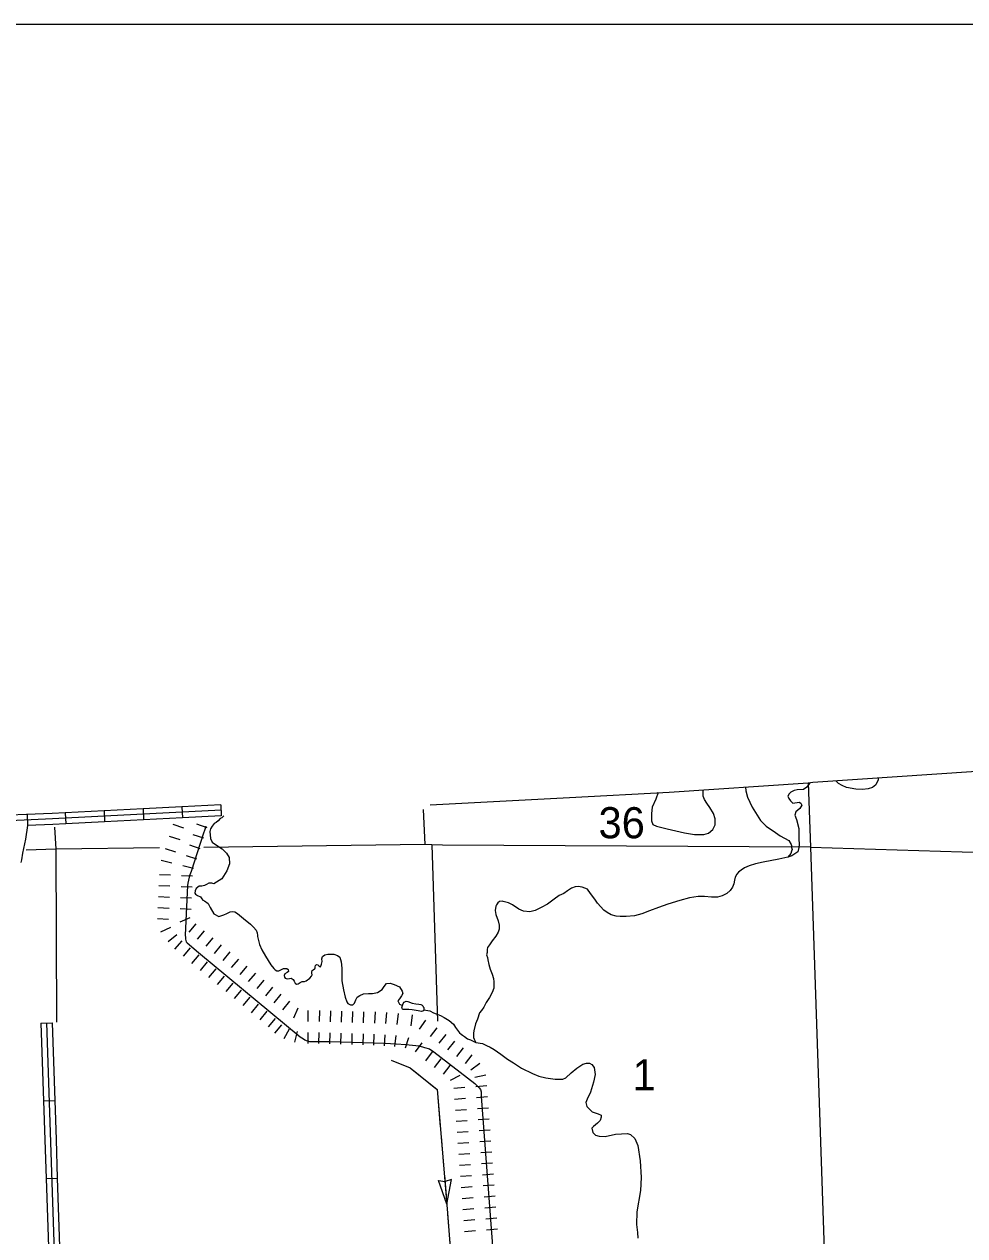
# Model space of a CAD drawing. Extents: x 1164457 to 1439835, y 1590918 to 1773502.
# Drawn here: x 1318450 to 1331207, y 1662145 to 1678582 of the extents above; entities that cross this region are included whole.
import ezdxf

# ---------------------------------------------------------------- set-up
doc = ezdxf.new("R2010")
doc.units = 0
for name, color, linetype in [('Level 1', 7, 'Continuous'), ('Level 29', 7, 'Continuous'), ('Level 32', 7, 'Continuous'), ('Level 35', 7, 'Continuous'), ('Level 4', 7, 'Continuous'), ('Level 43', 7, 'Continuous'), ('Level 45', 7, 'Continuous'), ('Level 5', 7, 'Continuous'), ('R_Draft', 7, 'Continuous')]:
    doc.layers.add(name, color=color, linetype=linetype)

msp = doc.modelspace()

# ---------------------------------------------------------------- linework, layer by layer
at = {"layer": 'Level 1'}
for points in [[(1329085, 1668288), (1329147, 1668297), (1331906, 1668485), (1332388, 1668495), (1332961, 1668512), (1333677, 1668537), (1334311, 1668558), (1337134, 1668654), (1337703, 1668673), (1338344, 1668688), (1339465, 1668720), (1342240, 1668803), (1343049, 1668836), (1343508, 1668856)], [(1323956, 1667990), (1325845, 1668090), (1327197, 1668165), (1329085, 1668288)]]:
    msp.add_lwpolyline(points, dxfattribs=at)
at = {"layer": 'Level 29'}
for p, q in [((1320467, 1667728), (1320610, 1667681)), ((1320785, 1667733), (1320928, 1667686)), ((1320417, 1667568), (1320560, 1667522)), ((1320739, 1667590), (1320881, 1667543)), ((1320360, 1667399), (1320503, 1667352)), ((1320692, 1667448), (1320834, 1667401)), ((1320692, 1667448), (1320834, 1667401)), ((1320309, 1667239), (1320454, 1667204)), ((1320645, 1667305), (1320788, 1667258)), ((1320284, 1667048), (1320434, 1667041)), ((1320284, 1667048), (1320434, 1667041)), ((1320584, 1667034), (1320734, 1667028)), ((1320584, 1667034), (1320734, 1667028)), ((1320600, 1667168), (1320746, 1667133)), ((1320277, 1666898), (1320427, 1666891)), ((1320577, 1666885), (1320727, 1666878)), ((1320271, 1666748), (1320421, 1666741)), ((1320571, 1666735), (1320720, 1666728)), ((1320264, 1666598), (1320414, 1666591)), ((1320264, 1666598), (1320414, 1666591)), ((1320564, 1666585), (1320714, 1666578)), ((1320564, 1666585), (1320714, 1666578)), ((1320258, 1666448), (1320407, 1666442)), ((1320563, 1666403), (1320701, 1666463)), ((1320686, 1666263), (1320782, 1666378)), ((1320686, 1666263), (1320782, 1666378)), ((1320305, 1666267), (1320440, 1666332)), ((1320402, 1666138), (1320519, 1666231)), ((1320801, 1666168), (1320897, 1666283)), ((1320493, 1666033), (1320590, 1666148)), ((1320493, 1666033), (1320590, 1666148)), ((1320610, 1665937), (1320705, 1666052)), ((1320917, 1666072), (1321012, 1666188)), ((1321032, 1665976), (1321128, 1666092)), ((1321032, 1665976), (1321128, 1666092)), ((1320725, 1665841), (1320821, 1665957)), ((1321147, 1665881), (1321243, 1665996)), ((1321263, 1665785), (1321359, 1665900)), ((1320841, 1665745), (1320936, 1665861)), ((1320841, 1665745), (1320936, 1665861)), ((1320956, 1665650), (1321052, 1665765)), ((1321378, 1665689), (1321474, 1665805)), ((1321378, 1665689), (1321474, 1665805)), ((1321071, 1665554), (1321167, 1665669)), ((1321187, 1665458), (1321283, 1665574)), ((1321187, 1665458), (1321283, 1665574)), ((1321494, 1665593), (1321590, 1665709)), ((1321609, 1665498), (1321705, 1665613)), ((1321302, 1665362), (1321398, 1665478)), ((1321725, 1665402), (1321821, 1665517)), ((1321725, 1665402), (1321821, 1665517)), ((1321840, 1665306), (1321936, 1665422)), ((1321418, 1665267), (1321514, 1665382)), ((1321533, 1665171), (1321629, 1665286)), ((1321533, 1665171), (1321629, 1665286)), ((1321956, 1665210), (1322052, 1665326)), ((1322105, 1665102), (1322164, 1665239)), ((1321649, 1665075), (1321745, 1665191)), ((1321764, 1664979), (1321860, 1665095)), ((1322302, 1665053), (1322303, 1665203)), ((1322454, 1665052), (1322459, 1665202)), ((1322454, 1665052), (1322459, 1665202)), ((1322604, 1665048), (1322609, 1665198)), ((1322754, 1665044), (1322759, 1665194)), ((1322904, 1665040), (1322908, 1665190)), ((1322904, 1665040), (1322908, 1665190)), ((1323054, 1665035), (1323058, 1665185)), ((1323206, 1665031), (1323214, 1665181)), ((1323357, 1665023), (1323368, 1665172)), ((1323357, 1665023), (1323368, 1665172)), ((1323509, 1665010), (1323525, 1665160)), ((1323699, 1664995), (1323715, 1665144)), ((1323811, 1664947), (1323899, 1665069)), ((1321849, 1664894), (1321945, 1665009)), ((1321977, 1664822), (1322048, 1664954)), ((1322121, 1664770), (1322158, 1664915)), ((1322302, 1664753), (1322302, 1664903)), ((1322446, 1664752), (1322450, 1664902)), ((1322446, 1664752), (1322450, 1664902)), ((1322596, 1664748), (1322600, 1664898)), ((1323961, 1664849), (1324052, 1664968)), ((1322746, 1664744), (1322750, 1664894)), ((1322896, 1664740), (1322900, 1664890)), ((1322896, 1664740), (1322900, 1664890)), ((1323046, 1664735), (1323050, 1664885)), ((1323190, 1664731), (1323198, 1664881)), ((1323335, 1664723), (1323346, 1664873)), ((1323335, 1664723), (1323346, 1664873)), ((1323477, 1664712), (1323493, 1664861)), ((1323623, 1664694), (1323669, 1664837)), ((1323757, 1664642), (1323849, 1664761)), ((1324080, 1664758), (1324171, 1664876)), ((1324198, 1664666), (1324290, 1664785)), ((1324198, 1664666), (1324290, 1664785)), ((1323897, 1664520), (1323988, 1664639)), ((1324317, 1664575), (1324409, 1664694)), ((1324436, 1664483), (1324528, 1664602)), ((1324016, 1664428), (1324107, 1664547)), ((1324016, 1664428), (1324107, 1664547)), ((1324135, 1664337), (1324226, 1664456)), ((1324510, 1664396), (1324628, 1664489)), ((1324231, 1664255), (1324364, 1664326)), ((1324563, 1664299), (1324710, 1664330)), ((1324276, 1664148), (1324426, 1664160)), ((1324575, 1664171), (1324725, 1664182)), ((1324287, 1663999), (1324437, 1664010)), ((1324586, 1664021), (1324736, 1664033)), ((1324298, 1663849), (1324448, 1663860)), ((1324298, 1663849), (1324448, 1663860)), ((1324598, 1663872), (1324747, 1663883)), ((1324598, 1663872), (1324747, 1663883)), ((1324310, 1663700), (1324459, 1663711)), ((1324609, 1663722), (1324758, 1663733)), ((1324620, 1663573), (1324770, 1663584)), ((1324321, 1663550), (1324471, 1663561)), ((1324631, 1663423), (1324781, 1663434)), ((1324631, 1663423), (1324781, 1663434)), ((1324332, 1663400), (1324482, 1663412)), ((1324332, 1663400), (1324482, 1663412)), ((1324344, 1663251), (1324493, 1663262)), ((1324643, 1663273), (1324792, 1663285)), ((1324355, 1663101), (1324504, 1663113)), ((1324654, 1663124), (1324803, 1663135)), ((1324366, 1662952), (1324516, 1662963)), ((1324366, 1662952), (1324516, 1662963)), ((1324665, 1662974), (1324815, 1662986)), ((1324665, 1662974), (1324815, 1662986)), ((1324377, 1662802), (1324527, 1662813)), ((1324676, 1662825), (1324826, 1662836)), ((1324389, 1662653), (1324538, 1662664)), ((1324688, 1662675), (1324837, 1662686)), ((1324400, 1662503), (1324549, 1662514)), ((1324400, 1662503), (1324549, 1662514)), ((1324699, 1662526), (1324849, 1662537)), ((1324699, 1662526), (1324849, 1662537)), ((1324411, 1662353), (1324561, 1662365)), ((1324710, 1662376), (1324860, 1662387)), ((1324422, 1662204), (1324572, 1662215)), ((1324721, 1662226), (1324871, 1662238))]:
    msp.add_line(p, q, dxfattribs=at)
for points in [[(1320912, 1667701), (1320912, 1667700), (1320909, 1667685), (1320895, 1667644), (1320883, 1667606), (1320713, 1667088), (1320695, 1667040), (1320685, 1667009), (1320676, 1666970), (1320668, 1666930), (1320665, 1666896), (1320635, 1666224), (1320636, 1666191), (1320638, 1666169), (1320641, 1666150), (1320645, 1666135), (1320659, 1666119), (1320816, 1665987), (1322193, 1664845), (1322237, 1664816), (1322256, 1664804), (1322276, 1664796), (1322298, 1664789), (1322321, 1664783), (1322342, 1664780), (1322590, 1664780)], [(1322590, 1664780), (1323342, 1664759), (1323493, 1664751), (1323625, 1664741), (1323806, 1664722), (1323879, 1664701), (1323946, 1664683), (1324005, 1664641), (1324564, 1664210), (1324622, 1664154), (1324641, 1664128), (1324647, 1664099), (1324646, 1664060), (1324649, 1664034), (1324878, 1660991)]]:
    msp.add_lwpolyline(points, dxfattribs=at)
at = {"layer": 'Level 32'}
for p, q in [((1318488, 1667861), (1318494, 1667711)), ((1319006, 1667885), (1319014, 1667735)), ((1319533, 1667912), (1319541, 1667762)), ((1320061, 1667939), (1320068, 1667789)), ((1320588, 1667965), (1320596, 1667816)), ((1321115, 1667992), (1321123, 1667843))]:
    msp.add_line(p, q, dxfattribs=at)
for points in [[(1321119, 1667917), (1318832, 1667801), (1318254, 1667775), (1315826, 1667665), (1313323, 1667544), (1312931, 1667528), (1312880, 1667526), (1310607, 1667432), (1308095, 1667312), (1306907, 1667268), (1305501, 1667210), (1305435, 1667209), (1305218, 1667203), (1302807, 1667104), (1300037, 1666964), (1300001, 1666961)], [(1318479, 1667860), (1318251, 1667850), (1317952, 1667837)], [(1319006, 1667885), (1318829, 1667876), (1318479, 1667860)], [(1319533, 1667912), (1319006, 1667885)], [(1320061, 1667939), (1319533, 1667912)], [(1320588, 1667965), (1320061, 1667939)], [(1321115, 1667992), (1320588, 1667965)], [(1318494, 1667711), (1318466, 1667527), (1318427, 1667335), (1318411, 1667247), (1318402, 1667207)], [(1319014, 1667735), (1318836, 1667726), (1318494, 1667711)], [(1319541, 1667762), (1319014, 1667735)], [(1320068, 1667789), (1319541, 1667762)], [(1320596, 1667816), (1320068, 1667789)], [(1321123, 1667843), (1320596, 1667816)]]:
    msp.add_lwpolyline(points, dxfattribs=at)
at = {"layer": 'Level 35'}
for points in [[(1330031, 1668357), (1330031, 1668330), (1330003, 1668264), (1329958, 1668229), (1329897, 1668209), (1329820, 1668201), (1329731, 1668204), (1329604, 1668229), (1329544, 1668253), (1329493, 1668283), (1329458, 1668318)], [(1329105, 1668290), (1329064, 1668231), (1329021, 1668200), (1328933, 1668195), (1328894, 1668187), (1328848, 1668164), (1328825, 1668139), (1328809, 1668108), (1328821, 1668077), (1328843, 1668047), (1328876, 1668014), (1328962, 1668027), (1328983, 1668012), (1328997, 1667988), (1328971, 1667943), (1328918, 1667898), (1328904, 1667850), (1328927, 1667794), (1328956, 1667672), (1328956, 1667529), (1328961, 1667452), (1328956, 1667412), (1328941, 1667355), (1328917, 1667334), (1328864, 1667298), (1328807, 1667281), (1328684, 1667254), (1328473, 1667214), (1328367, 1667193), (1328281, 1667165), (1328222, 1667135), (1328173, 1667104), (1328138, 1667078), (1328115, 1667049), (1328094, 1667011), (1328082, 1666970), (1328076, 1666922), (1328059, 1666873), (1328024, 1666828), (1327980, 1666788), (1327917, 1666758), (1327853, 1666740), (1327773, 1666739), (1327679, 1666746), (1327590, 1666748), (1327476, 1666730), (1327342, 1666693), (1327182, 1666643), (1327055, 1666598), (1326932, 1666553), (1326829, 1666511), (1326729, 1666485), (1326614, 1666476), (1326534, 1666475), (1326477, 1666479), (1326412, 1666500), (1326357, 1666531), (1326313, 1666562), (1326228, 1666659), (1326191, 1666711), (1326131, 1666787), (1326089, 1666849), (1326019, 1666876), (1325965, 1666883), (1325921, 1666878), (1325874, 1666860), (1325821, 1666825), (1325768, 1666788), (1325706, 1666760), (1325638, 1666712), (1325549, 1666644), (1325462, 1666597)], [(1327051, 1668157), (1327016, 1668070), (1326969, 1667960), (1326957, 1667872), (1326957, 1667822), (1326957, 1667776), (1326976, 1667725), (1327026, 1667704), (1327173, 1667666), (1327407, 1667610), (1327542, 1667591), (1327670, 1667588), (1327732, 1667607), (1327792, 1667657), (1327823, 1667722), (1327823, 1667801), (1327798, 1667876), (1327748, 1667954), (1327711, 1668013), (1327676, 1668063), (1327661, 1668107), (1327658, 1668195)], [(1328235, 1668233), (1328239, 1668181), (1328262, 1668096), (1328323, 1667961), (1328435, 1667780), (1328513, 1667703), (1328639, 1667617), (1328702, 1667569), (1328821, 1667507), (1328852, 1667454), (1328856, 1667439), (1328859, 1667415), (1328865, 1667384), (1328859, 1667362), (1328848, 1667333), (1328807, 1667281)], [(1321156, 1667844), (1321131, 1667815), (1321107, 1667805), (1321079, 1667773), (1321052, 1667754), (1321026, 1667738), (1321000, 1667702), (1320977, 1667667), (1320968, 1667632), (1320978, 1667535), (1321001, 1667487), (1321045, 1667454), (1321135, 1667393), (1321192, 1667338), (1321230, 1667276), (1321236, 1667189), (1321198, 1667094), (1321129, 1666989), (1321024, 1666919)], [(1321024, 1666919), (1320993, 1666930), (1320954, 1666929), (1320922, 1666910), (1320894, 1666895), (1320859, 1666888), (1320825, 1666886), (1320784, 1666858), (1320769, 1666825), (1320766, 1666795), (1320775, 1666778), (1320801, 1666760), (1320840, 1666742), (1320858, 1666715), (1320871, 1666698), (1320893, 1666687), (1320946, 1666654), (1320971, 1666599), (1321020, 1666514), (1321090, 1666477)], [(1321090, 1666477), (1321157, 1666497), (1321200, 1666519), (1321242, 1666540), (1321276, 1666545), (1321308, 1666540), (1321343, 1666518), (1321424, 1666451)], [(1325462, 1666597), (1325380, 1666557), (1325308, 1666541), (1325223, 1666549), (1325161, 1666576), (1325073, 1666633), (1325018, 1666663), (1324946, 1666682), (1324937, 1666683), (1324895, 1666678), (1324874, 1666661), (1324855, 1666637), (1324847, 1666617), (1324838, 1666558), (1324845, 1666505), (1324879, 1666420), (1324893, 1666360), (1324893, 1666306), (1324877, 1666264), (1324847, 1666210), (1324799, 1666147), (1324761, 1666094), (1324736, 1666058), (1324728, 1666030), (1324728, 1665990), (1324720, 1665957), (1324736, 1665920), (1324738, 1665887), (1324750, 1665825), (1324772, 1665763), (1324797, 1665693), (1324816, 1665637), (1324821, 1665589), (1324820, 1665538), (1324818, 1665506), (1324796, 1665444), (1324759, 1665376), (1324718, 1665311), (1324683, 1665245), (1324654, 1665203), (1324625, 1665169), (1324596, 1665082), (1324573, 1665019), (1324550, 1664926), (1324544, 1664895), (1324542, 1664835), (1324551, 1664811), (1324575, 1664769), (1324664, 1664754), (1324720, 1664728), (1324769, 1664703), (1324824, 1664671), (1324916, 1664609), (1325005, 1664539), (1325086, 1664492), (1325169, 1664436), (1325196, 1664421), (1325345, 1664345), (1325432, 1664311), (1325526, 1664286), (1325652, 1664268), (1325756, 1664268), (1325796, 1664290), (1325868, 1664354), (1325945, 1664417), (1326028, 1664474), (1326076, 1664488), (1326119, 1664487), (1326150, 1664468), (1326179, 1664428), (1326193, 1664334), (1326173, 1664227), (1326132, 1664092), (1326087, 1663999), (1326069, 1663952), (1326080, 1663900), (1326155, 1663828), (1326236, 1663798), (1326274, 1663783), (1326277, 1663756), (1326261, 1663710), (1326228, 1663675), (1326171, 1663626), (1326149, 1663603), (1326164, 1663548), (1326200, 1663508), (1326250, 1663496), (1326330, 1663494), (1326468, 1663523), (1326632, 1663533), (1326674, 1663521), (1326731, 1663463), (1326775, 1663368), (1326806, 1663163), (1326818, 1662935), (1326810, 1662761), (1326760, 1662471), (1326753, 1662298), (1326770, 1662191), (1326771, 1662112)], [(1321424, 1666451), (1321518, 1666374), (1321561, 1666330), (1321594, 1666290), (1321608, 1666257), (1321613, 1666219), (1321613, 1666205)], [(1321613, 1666205), (1321642, 1666097), (1321675, 1666026), (1321722, 1665938), (1321757, 1665881), (1321795, 1665820), (1321835, 1665769), (1321855, 1665752), (1321877, 1665741), (1321905, 1665740), (1321932, 1665751), (1321969, 1665770), (1322010, 1665770), (1322032, 1665757), (1322033, 1665729), (1322016, 1665715), (1321987, 1665699), (1321975, 1665675), (1321979, 1665654), (1321989, 1665639), (1322018, 1665632), (1322048, 1665636), (1322070, 1665638), (1322100, 1665622), (1322111, 1665599), (1322123, 1665573), (1322142, 1665559), (1322164, 1665562), (1322192, 1665581), (1322220, 1665595), (1322250, 1665597), (1322275, 1665605), (1322326, 1665641), (1322346, 1665666), (1322355, 1665685), (1322350, 1665706), (1322350, 1665725), (1322355, 1665744), (1322368, 1665754), (1322389, 1665765), (1322395, 1665772), (1322398, 1665796), (1322402, 1665814), (1322416, 1665824), (1322434, 1665823), (1322448, 1665806), (1322458, 1665799), (1322467, 1665796)], [(1322467, 1665796), (1322479, 1665817), (1322484, 1665832), (1322489, 1665865), (1322488, 1665902), (1322498, 1665935), (1322528, 1665955), (1322566, 1665964), (1322651, 1665967), (1322700, 1665949), (1322731, 1665925), (1322749, 1665863), (1322760, 1665774), (1322759, 1665604), (1322781, 1665480), (1322802, 1665384), (1322826, 1665321), (1322840, 1665295), (1322876, 1665277), (1322905, 1665279), (1322928, 1665299), (1322948, 1665347), (1322968, 1665380), (1323004, 1665406), (1323051, 1665427), (1323121, 1665433), (1323174, 1665432), (1323241, 1665446), (1323305, 1665485), (1323334, 1665527), (1323366, 1665569), (1323414, 1665572), (1323470, 1665556), (1323540, 1665521), (1323576, 1665464), (1323584, 1665434), (1323569, 1665401), (1323542, 1665360), (1323517, 1665332), (1323541, 1665289), (1323580, 1665267)], [(1323580, 1665267), (1323589, 1665295), (1323605, 1665314), (1323630, 1665328), (1323652, 1665323), (1323714, 1665299), (1323760, 1665291), (1323801, 1665287), (1323831, 1665282), (1323849, 1665274), (1323858, 1665265), (1323863, 1665252), (1323869, 1665242), (1323871, 1665233), (1323870, 1665211), (1323864, 1665196), (1323840, 1665187), (1323793, 1665199), (1323714, 1665212), (1323668, 1665213), (1323644, 1665213), (1323619, 1665215), (1323602, 1665214), (1323591, 1665214), (1323583, 1665219), (1323576, 1665230), (1323573, 1665236), (1323580, 1665267)], [(1323870, 1665211), (1323951, 1665196), (1324002, 1665171), (1324096, 1665133), (1324145, 1665107), (1324212, 1665067), (1324274, 1665017), (1324301, 1664970), (1324353, 1664898)], [(1324353, 1664898), (1324378, 1664879), (1324393, 1664868), (1324420, 1664848), (1324464, 1664815), (1324505, 1664802), (1324575, 1664769)]]:
    msp.add_lwpolyline(points, dxfattribs=at)
at = {"layer": 'Level 4'}
for points in [[(1329085, 1668288), (1329116, 1667416)], [(1320287, 1667406), (1318879, 1667388), (1318477, 1667378)], [(1329116, 1667416), (1324122, 1667446), (1323977, 1667451), (1323886, 1667454), (1320888, 1667414)], [(1329116, 1667416), (1329303, 1661818)], [(1329116, 1667416), (1332054, 1667325)]]:
    msp.add_lwpolyline(points, dxfattribs=at)
at = {"layer": 'Level 43'}
for p, q in [((1324182, 1662573), (1324068, 1662897)), ((1324068, 1662897), (1324158, 1662880)), ((1324246, 1662910), (1324159, 1662880)), ((1324182, 1662573), (1324246, 1662910))]:
    msp.add_line(p, q, dxfattribs=at)
for points in [[(1323426, 1664526), (1323684, 1664424), (1324051, 1664129), (1324187, 1662511), (1324241, 1661807)], [(1323426, 1664526), (1323610, 1664453)], [(1323725, 1664391), (1324033, 1664143)], [(1324060, 1664020), (1324093, 1663625)], [(1324105, 1663494), (1324138, 1663099)], [(1324149, 1662968), (1324182, 1662573)], [(1324193, 1662441), (1324223, 1662047)]]:
    msp.add_lwpolyline(points, dxfattribs=at)
at = {"layer": 'Level 45'}
for p, q in [((1318677, 1665031), (1318827, 1665036)), ((1318713, 1663976), (1318863, 1663981)), ((1318749, 1662921), (1318898, 1662926))]:
    msp.add_line(p, q, dxfattribs=at)
for points in [[(1318677, 1665031), (1318695, 1664504)], [(1318752, 1665034), (1318876, 1661383), (1318877, 1661354), (1318885, 1661302), (1318888, 1661264), (1318884, 1661122), (1319013, 1655865), (1319072, 1653218), (1319114, 1651358), (1319127, 1650560), (1319264, 1645351)], [(1318827, 1665036), (1318845, 1664509)], [(1318695, 1664504), (1318713, 1663976)], [(1318845, 1664509), (1318863, 1663981)], [(1318713, 1663976), (1318731, 1663448)], [(1318863, 1663981), (1318881, 1663453)], [(1318731, 1663448), (1318749, 1662921)], [(1318881, 1663453), (1318898, 1662926)], [(1318898, 1662926), (1318916, 1662398)], [(1318749, 1662921), (1318766, 1662393)], [(1318766, 1662393), (1318784, 1661865)], [(1318916, 1662398), (1318934, 1661870)]]:
    msp.add_lwpolyline(points, dxfattribs=at)
at = {"layer": 'Level 5'}
for points in [[(1323862, 1667928), (1323886, 1667454)], [(1318862, 1667688), (1318879, 1667388)], [(1318879, 1667388), (1318886, 1665043)], [(1323977, 1667451), (1324055, 1665058)]]:
    msp.add_lwpolyline(points, dxfattribs=at)
at = {"layer": 'R_Draft'}
msp.add_lwpolyline([(1246398, 1678582), (1349820, 1678582), (1349820, 1614471), (1246398, 1614471)], close=True, dxfattribs=at)

# ---------------------------------------------------------------- texts
at = {"layer": 'Level 5'}
for s, p in [('36', (1326240, 1667538)), ('1', (1326702, 1664118))]:
    msp.add_text(s, height=422, dxfattribs=at).set_placement(p)

doc.saveas('drawing.dxf')
